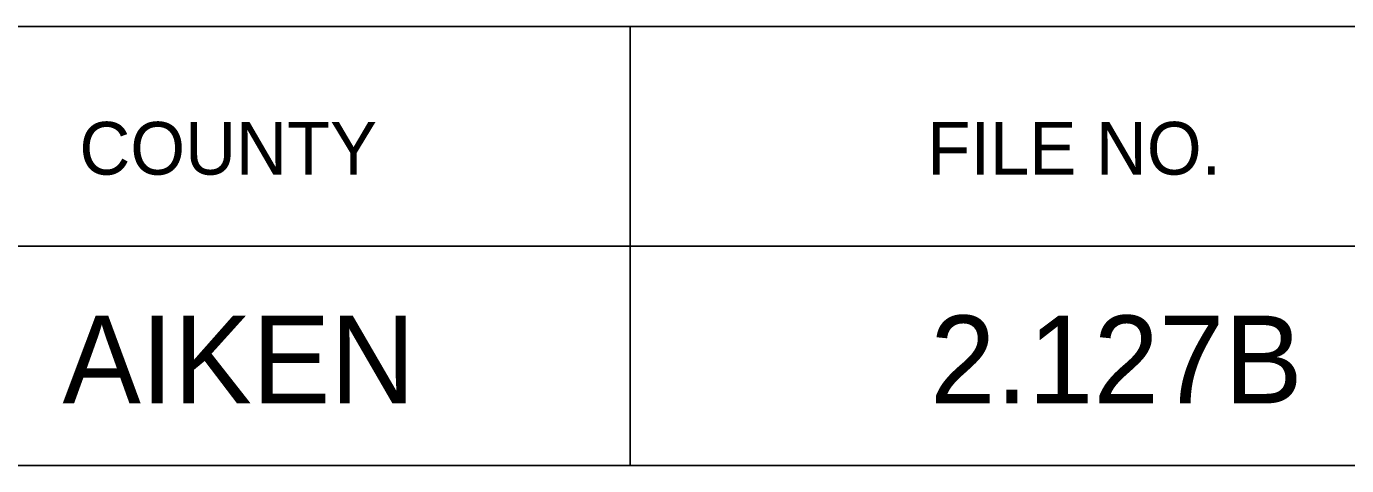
# Model space of a CAD drawing. Extents: x 1000 to 1162, y 999 to 8520.
# Drawn here: x 1140.57 to 1148.08, y 8460.05 to 8462.55 of the extents above; entities that cross this region are included whole.
import ezdxf

# ---------------------------------------------------------------- set-up
doc = ezdxf.new("R2010")
doc.units = 0
doc.layers.add('Level 20', color=7, linetype='Continuous')
doc.layers.add('Level 3', color=7, linetype='Continuous')

msp = doc.modelspace()

# ---------------------------------------------------------------- linework, layer by layer
at = {"layer": 'Level 3'}
for p, q in [((1133.055, 8462.5458), (1161.555, 8462.5458)), ((1133.055, 8462.5458), (1161.555, 8462.5458)), ((1133.055, 8462.5458), (1161.555, 8462.5458)), ((1133.055, 8462.5458), (1161.555, 8462.5458)), ((1133.055, 8462.5458), (1161.555, 8462.5458)), ((1133.055, 8462.5458), (1161.555, 8462.5458)), ((1133.055, 8462.5458), (1161.555, 8462.5458)), ((1133.055, 8462.5458), (1161.555, 8462.5458)), ((1133.055, 8462.5458), (1161.555, 8462.5458)), ((1133.055, 8462.5458), (1161.555, 8462.5458)), ((1133.055, 8462.5458), (1161.555, 8462.5458)), ((1133.055, 8462.5458), (1161.555, 8462.5458)), ((1133.055, 8462.5458), (1161.555, 8462.5458)), ((1133.055, 8462.5458), (1161.555, 8462.5458)), ((1133.055, 8462.5458), (1161.555, 8462.5458)), ((1133.055, 8462.5458), (1161.555, 8462.5458)), ((1133.055, 8462.5458), (1161.555, 8462.5458)), ((1133.055, 8462.5458), (1161.555, 8462.5458)), ((1133.055, 8462.5458), (1161.555, 8462.5458)), ((1133.055, 8462.5458), (1161.555, 8462.5458)), ((1133.055, 8462.5458), (1161.555, 8462.5458)), ((1133.055, 8462.5458), (1161.555, 8462.5458)), ((1133.055, 8462.5458), (1161.555, 8462.5458)), ((1133.055, 8462.5458), (1161.555, 8462.5458)), ((1133.055, 8462.5458), (1161.555, 8462.5458)), ((1133.055, 8462.5458), (1161.555, 8462.5458)), ((1133.055, 8462.5458), (1161.555, 8462.5458)), ((1133.055, 8462.5458), (1161.555, 8462.5458)), ((1133.055, 8462.5458), (1161.555, 8462.5458)), ((1133.055, 8462.5458), (1161.555, 8462.5458)), ((1133.055, 8462.5458), (1161.555, 8462.5458)), ((1133.055, 8462.5458), (1161.555, 8462.5458)), ((1133.055, 8462.5458), (1161.555, 8462.5458)), ((1133.055, 8462.5458), (1161.555, 8462.5458)), ((1133.055, 8462.5458), (1161.555, 8462.5458)), ((1133.055, 8462.5458), (1161.555, 8462.5458)), ((1133.055, 8462.5458), (1161.555, 8462.5458)), ((1133.055, 8462.5458), (1161.555, 8462.5458)), ((1133.055, 8462.5458), (1161.555, 8462.5458)), ((1133.055, 8462.5458), (1161.555, 8462.5458)), ((1133.055, 8462.5458), (1161.555, 8462.5458)), ((1133.055, 8462.5458), (1161.555, 8462.5458)), ((1133.055, 8462.5458), (1161.555, 8462.5458)), ((1133.055, 8462.5458), (1161.555, 8462.5458)), ((1133.055, 8462.5458), (1161.555, 8462.5458)), ((1133.055, 8462.5458), (1161.555, 8462.5458)), ((1133.055, 8462.5458), (1161.555, 8462.5458)), ((1133.055, 8462.5458), (1161.555, 8462.5458)), ((1133.055, 8462.5458), (1161.555, 8462.5458)), ((1133.055, 8462.5458), (1161.555, 8462.5458)), ((1133.055, 8462.5458), (1161.555, 8462.5458)), ((1133.055, 8462.5458), (1161.555, 8462.5458)), ((1133.055, 8462.5458), (1161.555, 8462.5458)), ((1133.055, 8462.5458), (1161.555, 8462.5458)), ((1133.055, 8462.5458), (1161.555, 8462.5458)), ((1133.055, 8462.5458), (1161.555, 8462.5458)), ((1133.055, 8462.5458), (1161.555, 8462.5458)), ((1133.055, 8462.5458), (1161.555, 8462.5458)), ((1133.055, 8462.5458), (1161.555, 8462.5458)), ((1133.055, 8462.5458), (1161.555, 8462.5458)), ((1133.055, 8462.5458), (1161.555, 8462.5458)), ((1133.055, 8462.5458), (1161.555, 8462.5458)), ((1143.9997, 8462.5458), (1143.9997, 8460.0458)), ((1143.9997, 8462.5458), (1143.9997, 8460.0458)), ((1143.9997, 8462.5458), (1143.9997, 8460.0458)), ((1143.9997, 8462.5458), (1143.9997, 8460.0458)), ((1143.9997, 8462.5458), (1143.9997, 8460.0458)), ((1143.9997, 8462.5458), (1143.9997, 8460.0458)), ((1143.9997, 8462.5458), (1143.9997, 8460.0458)), ((1143.9997, 8462.5458), (1143.9997, 8460.0458)), ((1143.9997, 8462.5458), (1143.9997, 8460.0458)), ((1143.9997, 8462.5458), (1143.9997, 8460.0458)), ((1143.9997, 8462.5458), (1143.9997, 8460.0458)), ((1143.9997, 8462.5458), (1143.9997, 8460.0458)), ((1143.9997, 8462.5458), (1143.9997, 8460.0458)), ((1143.9997, 8462.5458), (1143.9997, 8460.0458)), ((1143.9997, 8462.5458), (1143.9997, 8460.0458)), ((1143.9997, 8462.5458), (1143.9997, 8460.0458)), ((1143.9997, 8462.5458), (1143.9997, 8460.0458)), ((1143.9997, 8462.5458), (1143.9997, 8460.0458)), ((1143.9997, 8462.5458), (1143.9997, 8460.0458)), ((1143.9997, 8462.5458), (1143.9997, 8460.0458)), ((1143.9997, 8462.5458), (1143.9997, 8460.0458)), ((1143.9997, 8462.5458), (1143.9997, 8460.0458)), ((1143.9997, 8462.5458), (1143.9997, 8460.0458)), ((1143.9997, 8462.5458), (1143.9997, 8460.0458)), ((1143.9997, 8462.5458), (1143.9997, 8460.0458)), ((1143.9997, 8462.5458), (1143.9997, 8460.0458)), ((1143.9997, 8462.5458), (1143.9997, 8460.0458)), ((1143.9997, 8462.5458), (1143.9997, 8460.0458)), ((1143.9997, 8462.5458), (1143.9997, 8460.0458)), ((1143.9997, 8462.5458), (1143.9997, 8460.0458)), ((1143.9997, 8462.5458), (1143.9997, 8460.0458)), ((1143.9997, 8462.5458), (1143.9997, 8460.0458)), ((1143.9997, 8462.5458), (1143.9997, 8460.0458)), ((1143.9997, 8462.5458), (1143.9997, 8460.0458)), ((1143.9997, 8462.5458), (1143.9997, 8460.0458)), ((1143.9997, 8462.5458), (1143.9997, 8460.0458)), ((1143.9997, 8462.5458), (1143.9997, 8460.0458)), ((1143.9997, 8462.5458), (1143.9997, 8460.0458)), ((1143.9997, 8462.5458), (1143.9997, 8460.0458)), ((1143.9997, 8462.5458), (1143.9997, 8460.0458)), ((1143.9997, 8462.5458), (1143.9997, 8460.0458)), ((1143.9997, 8462.5458), (1143.9997, 8460.0458)), ((1143.9997, 8462.5458), (1143.9997, 8460.0458)), ((1143.9997, 8462.5458), (1143.9997, 8460.0458)), ((1143.9997, 8462.5458), (1143.9997, 8460.0458)), ((1143.9997, 8462.5458), (1143.9997, 8460.0458)), ((1143.9997, 8462.5458), (1143.9997, 8460.0458)), ((1143.9997, 8462.5458), (1143.9997, 8460.0458)), ((1143.9997, 8462.5458), (1143.9997, 8460.0458)), ((1143.9997, 8462.5458), (1143.9997, 8460.0458)), ((1143.9997, 8462.5458), (1143.9997, 8460.0458)), ((1143.9997, 8462.5458), (1143.9997, 8460.0458)), ((1143.9997, 8462.5458), (1143.9997, 8460.0458)), ((1143.9997, 8462.5458), (1143.9997, 8460.0458)), ((1143.9997, 8462.5458), (1143.9997, 8460.0458)), ((1143.9997, 8462.5458), (1143.9997, 8460.0458)), ((1143.9997, 8462.5458), (1143.9997, 8460.0458)), ((1143.9997, 8462.5458), (1143.9997, 8460.0458)), ((1143.9997, 8462.5458), (1143.9997, 8460.0458)), ((1143.9997, 8462.5458), (1143.9997, 8460.0458)), ((1143.9997, 8462.5458), (1143.9997, 8460.0458)), ((1143.9997, 8462.5458), (1143.9997, 8460.0458)), ((1143.9997, 8462.5458), (1143.9997, 8460.0458)), ((1133.055, 8461.2958), (1161.555, 8461.2958)), ((1133.055, 8461.2958), (1161.555, 8461.2958)), ((1133.055, 8461.2958), (1161.555, 8461.2958)), ((1133.055, 8461.2958), (1161.555, 8461.2958)), ((1133.055, 8461.2958), (1161.555, 8461.2958)), ((1133.055, 8461.2958), (1161.555, 8461.2958)), ((1133.055, 8461.2958), (1161.555, 8461.2958)), ((1133.055, 8461.2958), (1161.555, 8461.2958)), ((1133.055, 8461.2958), (1161.555, 8461.2958)), ((1133.055, 8461.2958), (1161.555, 8461.2958)), ((1133.055, 8461.2958), (1161.555, 8461.2958)), ((1133.055, 8461.2958), (1161.555, 8461.2958)), ((1133.055, 8461.2958), (1161.555, 8461.2958)), ((1133.055, 8461.2958), (1161.555, 8461.2958)), ((1133.055, 8461.2958), (1161.555, 8461.2958)), ((1133.055, 8461.2958), (1161.555, 8461.2958)), ((1133.055, 8461.2958), (1161.555, 8461.2958)), ((1133.055, 8461.2958), (1161.555, 8461.2958)), ((1133.055, 8461.2958), (1161.555, 8461.2958)), ((1133.055, 8461.2958), (1161.555, 8461.2958)), ((1133.055, 8461.2958), (1161.555, 8461.2958)), ((1133.055, 8461.2958), (1161.555, 8461.2958)), ((1133.055, 8461.2958), (1161.555, 8461.2958)), ((1133.055, 8461.2958), (1161.555, 8461.2958)), ((1133.055, 8461.2958), (1161.555, 8461.2958)), ((1133.055, 8461.2958), (1161.555, 8461.2958)), ((1133.055, 8461.2958), (1161.555, 8461.2958)), ((1133.055, 8461.2958), (1161.555, 8461.2958)), ((1133.055, 8461.2958), (1161.555, 8461.2958)), ((1133.055, 8461.2958), (1161.555, 8461.2958)), ((1133.055, 8461.2958), (1161.555, 8461.2958)), ((1133.055, 8461.2958), (1161.555, 8461.2958)), ((1133.055, 8461.2958), (1161.555, 8461.2958)), ((1133.055, 8461.2958), (1161.555, 8461.2958)), ((1133.055, 8461.2958), (1161.555, 8461.2958)), ((1133.055, 8461.2958), (1161.555, 8461.2958)), ((1133.055, 8461.2958), (1161.555, 8461.2958)), ((1133.055, 8461.2958), (1161.555, 8461.2958)), ((1133.055, 8461.2958), (1161.555, 8461.2958)), ((1133.055, 8461.2958), (1161.555, 8461.2958)), ((1133.055, 8461.2958), (1161.555, 8461.2958)), ((1133.055, 8461.2958), (1161.555, 8461.2958)), ((1133.055, 8461.2958), (1161.555, 8461.2958)), ((1133.055, 8461.2958), (1161.555, 8461.2958)), ((1133.055, 8461.2958), (1161.555, 8461.2958)), ((1133.055, 8461.2958), (1161.555, 8461.2958)), ((1133.055, 8461.2958), (1161.555, 8461.2958)), ((1133.055, 8461.2958), (1161.555, 8461.2958)), ((1133.055, 8461.2958), (1161.555, 8461.2958)), ((1133.055, 8461.2958), (1161.555, 8461.2958)), ((1133.055, 8461.2958), (1161.555, 8461.2958)), ((1133.055, 8461.2958), (1161.555, 8461.2958)), ((1133.055, 8461.2958), (1161.555, 8461.2958)), ((1133.055, 8461.2958), (1161.555, 8461.2958)), ((1133.055, 8461.2958), (1161.555, 8461.2958)), ((1133.055, 8461.2958), (1161.555, 8461.2958)), ((1133.055, 8461.2958), (1161.555, 8461.2958)), ((1133.055, 8461.2958), (1161.555, 8461.2958)), ((1133.055, 8461.2958), (1161.555, 8461.2958)), ((1133.055, 8461.2958), (1161.555, 8461.2958)), ((1133.055, 8461.2958), (1161.555, 8461.2958)), ((1133.055, 8461.2958), (1161.555, 8461.2958)), ((1133.055, 8461.2958), (1161.555, 8461.2958)), ((1133.055, 8460.0458), (1161.555, 8460.0458)), ((1133.055, 8460.0458), (1161.555, 8460.0458)), ((1133.055, 8460.0458), (1161.555, 8460.0458)), ((1133.055, 8460.0458), (1161.555, 8460.0458)), ((1133.055, 8460.0458), (1161.555, 8460.0458)), ((1133.055, 8460.0458), (1161.555, 8460.0458)), ((1133.055, 8460.0458), (1161.555, 8460.0458)), ((1133.055, 8460.0458), (1161.555, 8460.0458)), ((1133.055, 8460.0458), (1161.555, 8460.0458)), ((1133.055, 8460.0458), (1161.555, 8460.0458)), ((1133.055, 8460.0458), (1161.555, 8460.0458)), ((1133.055, 8460.0458), (1161.555, 8460.0458)), ((1133.055, 8460.0458), (1161.555, 8460.0458)), ((1133.055, 8460.0458), (1161.555, 8460.0458)), ((1133.055, 8460.0458), (1161.555, 8460.0458)), ((1133.055, 8460.0458), (1161.555, 8460.0458)), ((1133.055, 8460.0458), (1161.555, 8460.0458)), ((1133.055, 8460.0458), (1161.555, 8460.0458)), ((1133.055, 8460.0458), (1161.555, 8460.0458)), ((1133.055, 8460.0458), (1161.555, 8460.0458)), ((1133.055, 8460.0458), (1161.555, 8460.0458)), ((1133.055, 8460.0458), (1161.555, 8460.0458)), ((1133.055, 8460.0458), (1161.555, 8460.0458)), ((1133.055, 8460.0458), (1161.555, 8460.0458)), ((1133.055, 8460.0458), (1161.555, 8460.0458)), ((1133.055, 8460.0458), (1161.555, 8460.0458)), ((1133.055, 8460.0458), (1161.555, 8460.0458)), ((1133.055, 8460.0458), (1161.555, 8460.0458)), ((1133.055, 8460.0458), (1161.555, 8460.0458)), ((1133.055, 8460.0458), (1161.555, 8460.0458)), ((1133.055, 8460.0458), (1161.555, 8460.0458)), ((1133.055, 8460.0458), (1161.555, 8460.0458)), ((1133.055, 8460.0458), (1161.555, 8460.0458)), ((1133.055, 8460.0458), (1161.555, 8460.0458)), ((1133.055, 8460.0458), (1161.555, 8460.0458)), ((1133.055, 8460.0458), (1161.555, 8460.0458)), ((1133.055, 8460.0458), (1161.555, 8460.0458)), ((1133.055, 8460.0458), (1161.555, 8460.0458)), ((1133.055, 8460.0458), (1161.555, 8460.0458)), ((1133.055, 8460.0458), (1161.555, 8460.0458)), ((1133.055, 8460.0458), (1161.555, 8460.0458)), ((1133.055, 8460.0458), (1161.555, 8460.0458)), ((1133.055, 8460.0458), (1161.555, 8460.0458)), ((1133.055, 8460.0458), (1161.555, 8460.0458)), ((1133.055, 8460.0458), (1161.555, 8460.0458)), ((1133.055, 8460.0458), (1161.555, 8460.0458)), ((1133.055, 8460.0458), (1161.555, 8460.0458)), ((1133.055, 8460.0458), (1161.555, 8460.0458)), ((1133.055, 8460.0458), (1161.555, 8460.0458)), ((1133.055, 8460.0458), (1161.555, 8460.0458)), ((1133.055, 8460.0458), (1161.555, 8460.0458)), ((1133.055, 8460.0458), (1161.555, 8460.0458)), ((1133.055, 8460.0458), (1161.555, 8460.0458)), ((1133.055, 8460.0458), (1161.555, 8460.0458)), ((1133.055, 8460.0458), (1161.555, 8460.0458)), ((1133.055, 8460.0458), (1161.555, 8460.0458)), ((1133.055, 8460.0458), (1161.555, 8460.0458)), ((1133.055, 8460.0458), (1161.555, 8460.0458)), ((1133.055, 8460.0458), (1161.555, 8460.0458)), ((1133.055, 8460.0458), (1161.555, 8460.0458)), ((1133.055, 8460.0458), (1161.555, 8460.0458)), ((1133.055, 8460.0458), (1161.555, 8460.0458)), ((1133.055, 8460.0458), (1161.555, 8460.0458))]:
    msp.add_line(p, q, dxfattribs=at)

# ---------------------------------------------------------------- texts
at = {"layer": 'Level 20'}
for s, p in [('AIKEN', (1140.7706, 8460.4)), ('2.127B', (1145.7068, 8460.4))]:
    msp.add_text(s, height=0.5, dxfattribs=at).set_placement(p)
at = {"layer": 'Level 3'}
for s, p in [('COUNTY', (1140.8665, 8461.7021)), ('COUNTY', (1140.8665, 8461.7021)), ('COUNTY', (1140.8665, 8461.7021)), ('COUNTY', (1140.8665, 8461.7021)), ('COUNTY', (1140.8665, 8461.7021)), ('COUNTY', (1140.8665, 8461.7021)), ('COUNTY', (1140.8665, 8461.7021)), ('COUNTY', (1140.8665, 8461.7021)), ('COUNTY', (1140.8665, 8461.7021)), ('COUNTY', (1140.8665, 8461.7021)), ('COUNTY', (1140.8665, 8461.7021)), ('COUNTY', (1140.8665, 8461.7021)), ('COUNTY', (1140.8665, 8461.7021)), ('COUNTY', (1140.8665, 8461.7021)), ('COUNTY', (1140.8665, 8461.7021)), ('COUNTY', (1140.8665, 8461.7021)), ('COUNTY', (1140.8665, 8461.7021)), ('COUNTY', (1140.8665, 8461.7021)), ('COUNTY', (1140.8665, 8461.7021)), ('COUNTY', (1140.8665, 8461.7021)), ('COUNTY', (1140.8665, 8461.7021)), ('COUNTY', (1140.8665, 8461.7021)), ('COUNTY', (1140.8665, 8461.7021)), ('COUNTY', (1140.8665, 8461.7021)), ('COUNTY', (1140.8665, 8461.7021)), ('COUNTY', (1140.8665, 8461.7021)), ('COUNTY', (1140.8665, 8461.7021)), ('COUNTY', (1140.8665, 8461.7021)), ('COUNTY', (1140.8665, 8461.7021)), ('COUNTY', (1140.8665, 8461.7021)), ('COUNTY', (1140.8665, 8461.7021)), ('COUNTY', (1140.8665, 8461.7021)), ('COUNTY', (1140.8665, 8461.7021)), ('COUNTY', (1140.8665, 8461.7021)), ('COUNTY', (1140.8665, 8461.7021)), ('COUNTY', (1140.8665, 8461.7021)), ('COUNTY', (1140.8665, 8461.7021)), ('COUNTY', (1140.8665, 8461.7021)), ('COUNTY', (1140.8665, 8461.7021)), ('COUNTY', (1140.8665, 8461.7021)), ('COUNTY', (1140.8665, 8461.7021)), ('COUNTY', (1140.8665, 8461.7021)), ('COUNTY', (1140.8665, 8461.7021)), ('COUNTY', (1140.8665, 8461.7021)), ('COUNTY', (1140.8665, 8461.7021)), ('COUNTY', (1140.8665, 8461.7021)), ('COUNTY', (1140.8665, 8461.7021)), ('COUNTY', (1140.8665, 8461.7021)), ('COUNTY', (1140.8665, 8461.7021)), ('COUNTY', (1140.8665, 8461.7021)), ('COUNTY', (1140.8665, 8461.7021)), ('COUNTY', (1140.8665, 8461.7021)), ('COUNTY', (1140.8665, 8461.7021)), ('COUNTY', (1140.8665, 8461.7021)), ('COUNTY', (1140.8665, 8461.7021)), ('COUNTY', (1140.8665, 8461.7021)), ('COUNTY', (1140.8665, 8461.7021)), ('COUNTY', (1140.8665, 8461.7021)), ('COUNTY', (1140.8665, 8461.7021)), ('COUNTY', (1140.8665, 8461.7021)), ('COUNTY', (1140.8665, 8461.7021)), ('COUNTY', (1140.8665, 8461.7021)), ('COUNTY', (1140.8665, 8461.7021)), ('FILE NO.', (1145.6908, 8461.7021)), ('FILE NO.', (1145.6908, 8461.7021)), ('FILE NO.', (1145.6908, 8461.7021)), ('FILE NO.', (1145.6908, 8461.7021)), ('FILE NO.', (1145.6908, 8461.7021)), ('FILE NO.', (1145.6908, 8461.7021)), ('FILE NO.', (1145.6908, 8461.7021)), ('FILE NO.', (1145.6908, 8461.7021)), ('FILE NO.', (1145.6908, 8461.7021)), ('FILE NO.', (1145.6908, 8461.7021)), ('FILE NO.', (1145.6908, 8461.7021)), ('FILE NO.', (1145.6908, 8461.7021)), ('FILE NO.', (1145.6908, 8461.7021)), ('FILE NO.', (1145.6908, 8461.7021)), ('FILE NO.', (1145.6908, 8461.7021)), ('FILE NO.', (1145.6908, 8461.7021)), ('FILE NO.', (1145.6908, 8461.7021)), ('FILE NO.', (1145.6908, 8461.7021)), ('FILE NO.', (1145.6908, 8461.7021)), ('FILE NO.', (1145.6908, 8461.7021)), ('FILE NO.', (1145.6908, 8461.7021)), ('FILE NO.', (1145.6908, 8461.7021)), ('FILE NO.', (1145.6908, 8461.7021)), ('FILE NO.', (1145.6908, 8461.7021)), ('FILE NO.', (1145.6908, 8461.7021)), ('FILE NO.', (1145.6908, 8461.7021)), ('FILE NO.', (1145.6908, 8461.7021)), ('FILE NO.', (1145.6908, 8461.7021)), ('FILE NO.', (1145.6908, 8461.7021)), ('FILE NO.', (1145.6908, 8461.7021)), ('FILE NO.', (1145.6908, 8461.7021)), ('FILE NO.', (1145.6908, 8461.7021)), ('FILE NO.', (1145.6908, 8461.7021)), ('FILE NO.', (1145.6908, 8461.7021)), ('FILE NO.', (1145.6908, 8461.7021)), ('FILE NO.', (1145.6908, 8461.7021)), ('FILE NO.', (1145.6908, 8461.7021)), ('FILE NO.', (1145.6908, 8461.7021)), ('FILE NO.', (1145.6908, 8461.7021)), ('FILE NO.', (1145.6908, 8461.7021)), ('FILE NO.', (1145.6908, 8461.7021)), ('FILE NO.', (1145.6908, 8461.7021)), ('FILE NO.', (1145.6908, 8461.7021)), ('FILE NO.', (1145.6908, 8461.7021)), ('FILE NO.', (1145.6908, 8461.7021)), ('FILE NO.', (1145.6908, 8461.7021)), ('FILE NO.', (1145.6908, 8461.7021)), ('FILE NO.', (1145.6908, 8461.7021)), ('FILE NO.', (1145.6908, 8461.7021)), ('FILE NO.', (1145.6908, 8461.7021)), ('FILE NO.', (1145.6908, 8461.7021)), ('FILE NO.', (1145.6908, 8461.7021)), ('FILE NO.', (1145.6908, 8461.7021)), ('FILE NO.', (1145.6908, 8461.7021)), ('FILE NO.', (1145.6908, 8461.7021)), ('FILE NO.', (1145.6908, 8461.7021)), ('FILE NO.', (1145.6908, 8461.7021)), ('FILE NO.', (1145.6908, 8461.7021)), ('FILE NO.', (1145.6908, 8461.7021)), ('FILE NO.', (1145.6908, 8461.7021)), ('FILE NO.', (1145.6908, 8461.7021)), ('FILE NO.', (1145.6908, 8461.7021)), ('FILE NO.', (1145.6908, 8461.7021))]:
    msp.add_text(s, height=0.3, dxfattribs=at).set_placement(p)

doc.saveas('drawing.dxf')
